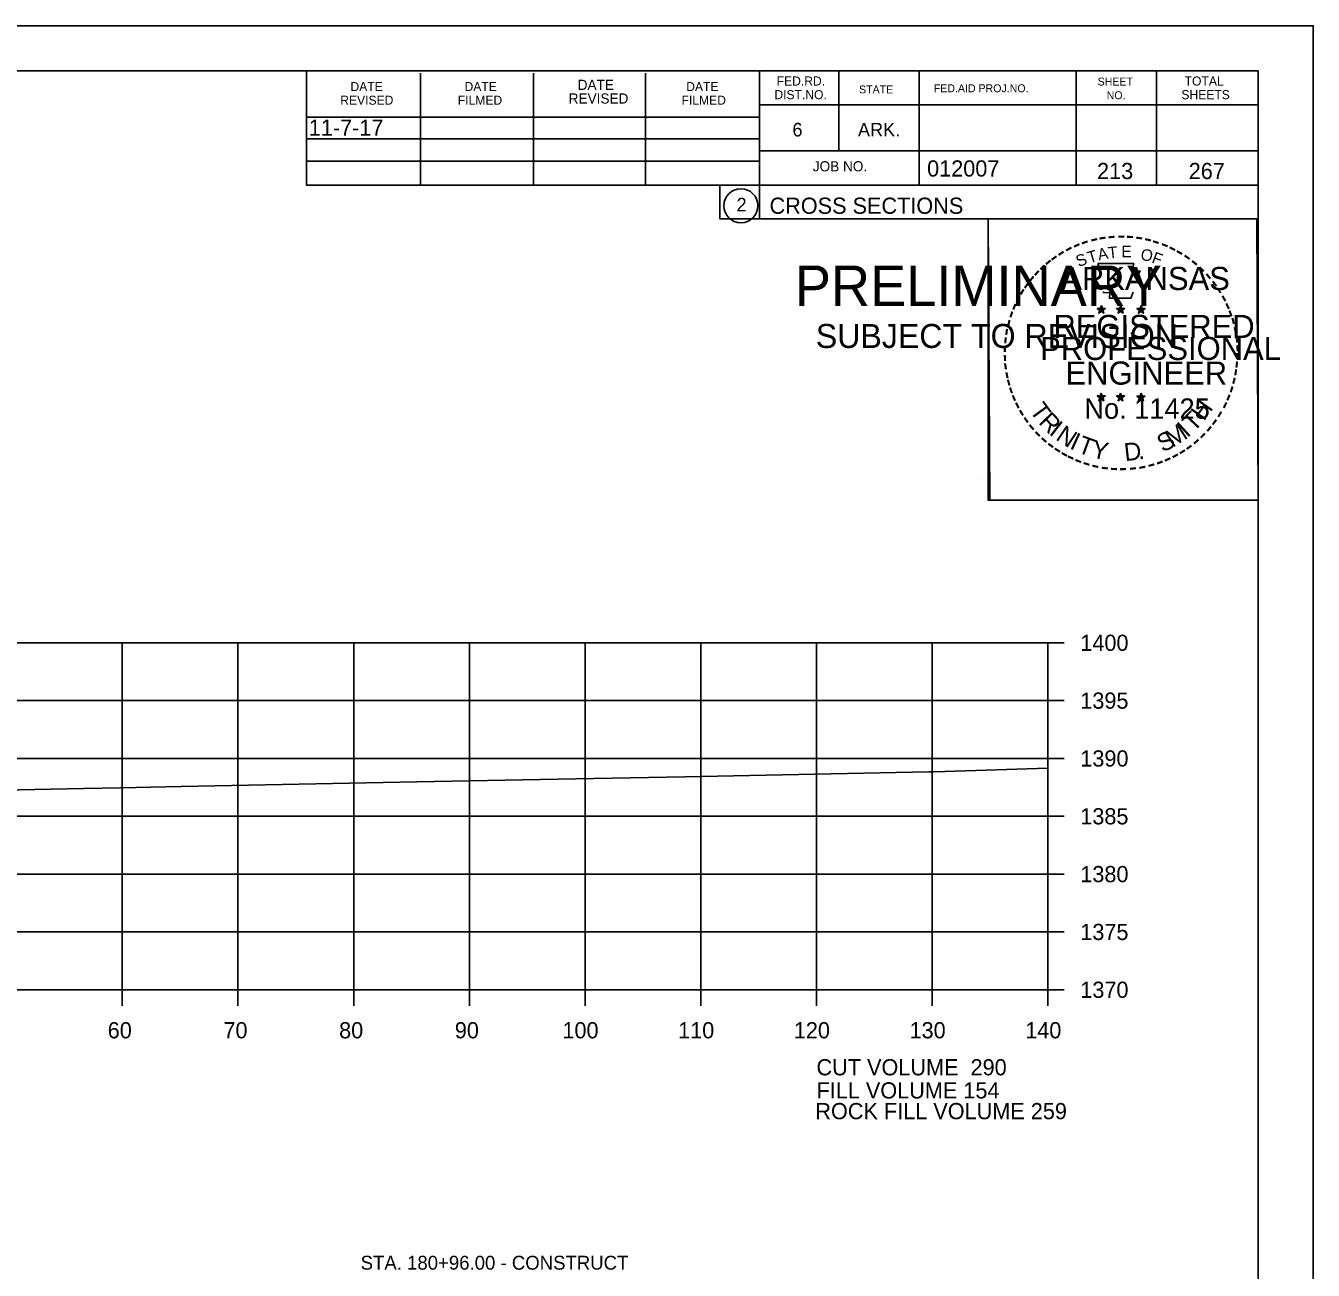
# Model space of a CAD drawing. Extents: x 1374311 to 1383814, y 384102 to 406278.
# Drawn here: x 1382691.7 to 1382803, y 398064 to 398171.6 of the extents above; entities that cross this region are included whole.
import ezdxf

# ---------------------------------------------------------------- set-up
doc = ezdxf.new("R2010")
doc.units = 0
for name, color, linetype in [('R_Axis', 7, 'Continuous'), ('R_Axis Annot', 7, 'Continuous'), ('R_Border', 7, 'Continuous'), ('R_Border PE', 7, 'Continuous'), ('R_Border Prem', 7, 'Continuous'), ('R_Exist Surface', 7, 'Continuous'), ('R_Fin Surface', 7, 'Continuous'), ('R_Grid', 7, 'Continuous'), ('R_No Plot', 7, 'Continuous'), ('R_Water', 7, 'Continuous'), ('R_Water Annot', 7, 'Continuous')]:
    doc.layers.add(name, color=color, linetype=linetype)

msp = doc.modelspace()

# ---------------------------------------------------------------- linework, layer by layer
at = {"layer": 'R_Axis'}
for p, q in [((1382780.07, 398088.24), (1382780.07, 398118.24)), ((1382781.47, 398118.24), (1382780.07, 398118.24)), ((1382781.47, 398113.24), (1382780.07, 398113.24)), ((1382781.47, 398108.24), (1382780.07, 398108.24)), ((1382781.47, 398103.24), (1382780.07, 398103.24)), ((1382781.47, 398098.24), (1382780.07, 398098.24)), ((1382781.47, 398093.24), (1382780.07, 398093.24)), ((1382500.07, 398088.24), (1382780.07, 398088.24)), ((1382700.07, 398086.84), (1382700.07, 398088.24)), ((1382710.07, 398086.84), (1382710.07, 398088.24)), ((1382720.07, 398086.84), (1382720.07, 398088.24)), ((1382730.07, 398086.84), (1382730.07, 398088.24)), ((1382740.07, 398086.84), (1382740.07, 398088.24)), ((1382750.07, 398086.84), (1382750.07, 398088.24)), ((1382760.07, 398086.84), (1382760.07, 398088.24)), ((1382770.07, 398086.84), (1382770.07, 398088.24)), ((1382780.07, 398086.84), (1382780.07, 398088.24)), ((1382781.47, 398088.24), (1382780.07, 398088.24))]:
    msp.add_line(p, q, dxfattribs=at)
at = {"layer": 'R_Border'}
for p, q in [((1382482.07, 398167.7), (1382798.25, 398167.7)), ((1382715.99, 398157.82), (1382715.99, 398167.7)), ((1382755.15, 398167.7), (1382755.15, 398154.9)), ((1382761.99, 398167.7), (1382761.99, 398160.76)), ((1382768.93, 398167.7), (1382768.93, 398157.82)), ((1382782.51, 398167.7), (1382782.51, 398157.82)), ((1382789.45, 398167.7), (1382789.45, 398157.82)), ((1382798.25, 397962.24), (1382798.25, 398167.7)), ((1382725.85, 398157.82), (1382725.85, 398167.5)), ((1382735.61, 398157.82), (1382735.61, 398167.5)), ((1382745.29, 398157.82), (1382745.29, 398167.5)), ((1382798.25, 398164.76), (1382755.15, 398164.76)), ((1382798.25, 398164.78), (1382798.25, 398164.78)), ((1382715.99, 398163.68), (1382755.15, 398163.68)), ((1382715.99, 398161.82), (1382755.15, 398161.82)), ((1382798.25, 398160.76), (1382755.15, 398160.76)), ((1382758.11, 398160.76), (1382798.25, 398160.76)), ((1382715.99, 398157.82), (1382715.99, 398159.88)), ((1382715.99, 398159.88), (1382755.15, 398159.88)), ((1382798.25, 398157.82), (1382715.99, 398157.82)), ((1382755.15, 398154.9), (1382798.25, 398154.9))]:
    msp.add_line(p, q, dxfattribs=at)
msp.add_circle((1382753.54, 398156.03), 1.47, dxfattribs=at)
at = {"layer": 'R_Border PE'}
for p, q in [((1382784.34, 398147.15), (1382784.69, 398147.04)), ((1382784.34, 398147.15), (1382784.59, 398147.11)), ((1382784.34, 398147.15), (1382784.57, 398147.03)), ((1382784.47, 398146.74), (1382784.69, 398147.04)), ((1382784.47, 398146.74), (1382784.6, 398146.99)), ((1382784.47, 398146.74), (1382784.68, 398146.96)), ((1382784.69, 398147.4), (1382784.64, 398147.15)), ((1382784.9, 398146.74), (1382784.68, 398146.96)), ((1382784.69, 398147.04), (1382784.69, 398147.4)), ((1382784.69, 398147.4), (1382784.73, 398147.15)), ((1382785.03, 398147.15), (1382784.69, 398147.04)), ((1382784.9, 398146.74), (1382784.69, 398147.04)), ((1382785.03, 398147.15), (1382784.75, 398147.1)), ((1382784.9, 398146.74), (1382784.76, 398147.03)), ((1382785.03, 398147.15), (1382784.83, 398147.05)), ((1382786.01, 398147.15), (1382786.36, 398147.04)), ((1382786.01, 398147.15), (1382786.26, 398147.11)), ((1382786.01, 398147.15), (1382786.24, 398147.03)), ((1382786.14, 398146.74), (1382786.36, 398147.04)), ((1382786.14, 398146.74), (1382786.27, 398146.99)), ((1382786.14, 398146.74), (1382786.35, 398146.96)), ((1382786.36, 398147.4), (1382786.31, 398147.15)), ((1382786.57, 398146.74), (1382786.35, 398146.96)), ((1382786.36, 398147.04), (1382786.36, 398147.4)), ((1382786.36, 398147.4), (1382786.4, 398147.15)), ((1382786.7, 398147.15), (1382786.36, 398147.04)), ((1382786.57, 398146.74), (1382786.36, 398147.04)), ((1382786.7, 398147.15), (1382786.42, 398147.1)), ((1382786.57, 398146.74), (1382786.43, 398147.03)), ((1382786.7, 398147.15), (1382786.5, 398147.05)), ((1382787.77, 398147.14), (1382788.12, 398147.03)), ((1382787.77, 398147.14), (1382788.02, 398147.09)), ((1382787.77, 398147.14), (1382788.01, 398147.02)), ((1382787.9, 398146.73), (1382788.12, 398147.03)), ((1382787.9, 398146.73), (1382788.03, 398146.97)), ((1382787.9, 398146.73), (1382788.12, 398146.95)), ((1382788.12, 398147.39), (1382788.08, 398147.14)), ((1382788.12, 398147.03), (1382788.12, 398147.39)), ((1382788.12, 398147.39), (1382788.17, 398147.14)), ((1382788.47, 398147.14), (1382788.12, 398147.03)), ((1382788.33, 398146.73), (1382788.12, 398147.03)), ((1382788.33, 398146.73), (1382788.12, 398146.94)), ((1382788.47, 398147.14), (1382788.18, 398147.09)), ((1382788.33, 398146.73), (1382788.2, 398147.02)), ((1382788.47, 398147.14), (1382788.26, 398147.04)), ((1382784.33, 398139.58), (1382784.68, 398139.47)), ((1382784.33, 398139.58), (1382784.59, 398139.53)), ((1382784.33, 398139.58), (1382784.57, 398139.46)), ((1382784.47, 398139.17), (1382784.68, 398139.47)), ((1382784.47, 398139.17), (1382784.59, 398139.41)), ((1382784.47, 398139.17), (1382784.68, 398139.39)), ((1382784.68, 398139.83), (1382784.64, 398139.58)), ((1382784.68, 398139.47), (1382784.68, 398139.83)), ((1382784.68, 398139.83), (1382784.73, 398139.58)), ((1382785.03, 398139.58), (1382784.68, 398139.47)), ((1382784.89, 398139.17), (1382784.68, 398139.47)), ((1382784.89, 398139.17), (1382784.68, 398139.38)), ((1382785.03, 398139.58), (1382784.74, 398139.53)), ((1382784.89, 398139.17), (1382784.76, 398139.46)), ((1382785.03, 398139.58), (1382784.82, 398139.48)), ((1382786, 398139.58), (1382786.35, 398139.47)), ((1382786, 398139.58), (1382786.25, 398139.53)), ((1382786, 398139.58), (1382786.24, 398139.46)), ((1382786.13, 398139.17), (1382786.35, 398139.47)), ((1382786.13, 398139.17), (1382786.26, 398139.41)), ((1382786.13, 398139.17), (1382786.35, 398139.39)), ((1382786.35, 398139.83), (1382786.31, 398139.58)), ((1382786.35, 398139.47), (1382786.35, 398139.83)), ((1382786.35, 398139.83), (1382786.4, 398139.58)), ((1382786.7, 398139.58), (1382786.35, 398139.47)), ((1382786.56, 398139.17), (1382786.35, 398139.47)), ((1382786.56, 398139.17), (1382786.35, 398139.38)), ((1382786.7, 398139.58), (1382786.41, 398139.53)), ((1382786.56, 398139.17), (1382786.43, 398139.46)), ((1382786.7, 398139.58), (1382786.49, 398139.48)), ((1382787.77, 398139.57), (1382788.12, 398139.46)), ((1382787.77, 398139.57), (1382788.02, 398139.52)), ((1382787.77, 398139.57), (1382788.01, 398139.45)), ((1382787.9, 398139.16), (1382788.12, 398139.46)), ((1382787.9, 398139.16), (1382788.03, 398139.4)), ((1382787.9, 398139.16), (1382788.12, 398139.38)), ((1382788.12, 398139.82), (1382788.08, 398139.57)), ((1382788.12, 398139.46), (1382788.12, 398139.82)), ((1382788.12, 398139.82), (1382788.17, 398139.57)), ((1382788.46, 398139.57), (1382788.12, 398139.46)), ((1382788.33, 398139.16), (1382788.12, 398139.46)), ((1382788.33, 398139.16), (1382788.12, 398139.37)), ((1382788.46, 398139.57), (1382788.18, 398139.52)), ((1382788.33, 398139.16), (1382788.19, 398139.45)), ((1382788.46, 398139.57), (1382788.26, 398139.47))]:
    msp.add_line(p, q, dxfattribs=at)
for points in [[(1382784.38, 398151.03), (1382784.65, 398150.2)], [(1382787.89, 398150.11), (1382788.03, 398150.39), (1382787.35, 398150.37), (1382787.49, 398151.03), (1382784.38, 398151.03)], [(1382784.87, 398148.61), (1382784.87, 398148.52), (1382785.43, 398148.5), (1382785.38, 398148.03), (1382787.25, 398148.03), (1382787.45, 398148.56)], [(1382784.69, 398147.4), (1382784.9, 398146.74), (1382784.34, 398147.15), (1382785.03, 398147.15), (1382784.47, 398146.74), (1382784.69, 398147.4)], [(1382786.36, 398147.4), (1382786.57, 398146.74), (1382786.01, 398147.15), (1382786.7, 398147.15), (1382786.14, 398146.74), (1382786.36, 398147.4)], [(1382788.12, 398147.39), (1382788.33, 398146.73), (1382787.77, 398147.14), (1382788.47, 398147.14), (1382787.9, 398146.73), (1382788.12, 398147.39)], [(1382784.68, 398139.83), (1382784.89, 398139.17), (1382784.33, 398139.58), (1382785.03, 398139.58), (1382784.47, 398139.17), (1382784.68, 398139.83)], [(1382786.35, 398139.83), (1382786.56, 398139.17), (1382786, 398139.58), (1382786.7, 398139.58), (1382786.13, 398139.17), (1382786.35, 398139.83)], [(1382788.12, 398139.82), (1382788.33, 398139.16), (1382787.77, 398139.57), (1382788.46, 398139.57), (1382787.9, 398139.16), (1382788.12, 398139.82)]]:
    msp.add_lwpolyline(points, dxfattribs=at)
for centre, radius in [((1382784.68, 398147.04), 0.172), ((1382784.68, 398147.04), 0.145), ((1382784.68, 398147.04), 0.116), ((1382784.68, 398147.04), 0.0991), ((1382784.68, 398147.04), 0.0747), ((1382784.68, 398147.04), 0.0495), ((1382784.68, 398147.04), 0.0296), ((1382786.35, 398147.04), 0.172), ((1382786.35, 398147.04), 0.145), ((1382786.35, 398147.04), 0.116), ((1382786.35, 398147.04), 0.0991), ((1382786.35, 398147.04), 0.0747), ((1382786.35, 398147.04), 0.0495), ((1382786.35, 398147.04), 0.0296), ((1382788.12, 398147.03), 0.172), ((1382788.12, 398147.03), 0.145), ((1382788.12, 398147.03), 0.116), ((1382788.12, 398147.03), 0.0991), ((1382788.12, 398147.03), 0.0747), ((1382788.12, 398147.03), 0.0495), ((1382788.12, 398147.03), 0.0296), ((1382784.68, 398139.47), 0.172), ((1382784.68, 398139.47), 0.145), ((1382784.68, 398139.47), 0.116), ((1382784.68, 398139.47), 0.0991), ((1382784.68, 398139.47), 0.0747), ((1382784.68, 398139.47), 0.0495), ((1382784.68, 398139.47), 0.0296), ((1382786.35, 398139.47), 0.172), ((1382786.35, 398139.47), 0.145), ((1382786.35, 398139.47), 0.116), ((1382786.35, 398139.47), 0.0991), ((1382786.35, 398139.47), 0.0747), ((1382786.35, 398139.47), 0.0495), ((1382786.35, 398139.47), 0.0296), ((1382788.12, 398139.46), 0.172), ((1382788.12, 398139.46), 0.145), ((1382788.12, 398139.46), 0.116), ((1382788.12, 398139.46), 0.0991), ((1382788.12, 398139.46), 0.0747), ((1382788.12, 398139.46), 0.0495), ((1382788.12, 398139.46), 0.0296)]:
    msp.add_circle(centre, radius, dxfattribs=at)
at = {"layer": 'R_Exist Surface'}
msp.add_lwpolyline([(1382682.71, 398105.36), (1382696.73, 398105.65), (1382699.92, 398105.71), (1382705.15, 398105.81), (1382725.53, 398106.22), (1382739.28, 398106.48), (1382748.69, 398106.64), (1382769.78, 398107.07), (1382770.18, 398107.08), (1382771.15, 398107.11), (1382780.07, 398107.4)], dxfattribs=at)
at = {"layer": 'R_Grid'}
for p, q in [((1382500.07, 398118.24), (1382780.07, 398118.24)), ((1382700.07, 398088.24), (1382700.07, 398118.24)), ((1382710.07, 398088.24), (1382710.07, 398118.24)), ((1382720.07, 398088.24), (1382720.07, 398118.24)), ((1382730.07, 398088.24), (1382730.07, 398118.24)), ((1382740.07, 398088.24), (1382740.07, 398118.24)), ((1382750.07, 398088.24), (1382750.07, 398118.24)), ((1382760.07, 398088.24), (1382760.07, 398118.24)), ((1382770.07, 398088.24), (1382770.07, 398118.24)), ((1382780.07, 398088.24), (1382780.07, 398118.24)), ((1382500.07, 398113.24), (1382780.07, 398113.24)), ((1382500.07, 398108.24), (1382780.07, 398108.24)), ((1382500.07, 398103.24), (1382780.07, 398103.24)), ((1382500.07, 398098.24), (1382780.07, 398098.24)), ((1382500.07, 398093.24), (1382780.07, 398093.24)), ((1382500.07, 398088.24), (1382780.07, 398088.24))]:
    msp.add_line(p, q, dxfattribs=at)
at = {"layer": 'R_No Plot'}
for p, q in [((1382469.67, 398171.59), (1382803, 398171.59)), ((1382774.29, 398132.44), (1382774.29, 398132.44))]:
    msp.add_line(p, q, dxfattribs=at)
for points in [[(1382469.66, 398171.59), (1382803, 398171.59), (1382803, 397958.25), (1382469.66, 397958.25)], [(1382715.99, 398167.7), (1382715.99, 398157.82), (1382751.72, 398157.82), (1382751.72, 398154.9), (1382774.92, 398154.9), (1382774.92, 398130.56), (1382798.25, 398130.56), (1382798.25, 397962.24), (1382482.07, 397962.24), (1382482.07, 398167.7)], [(1382774.92, 398154.9), (1382798.13, 398154.9), (1382798.25, 398130.56), (1382775.04, 398130.56)]]:
    msp.add_lwpolyline(points, close=True, dxfattribs=at)

# ---------------------------------------------------------------- texts
at = {"layer": 'R_Axis Annot'}
for s, p in [('1400', (1382782.87, 398117.54)), ('1395', (1382782.87, 398112.54)), ('1390', (1382782.87, 398107.54)), ('1385', (1382782.87, 398102.54)), ('1380', (1382782.87, 398097.54)), ('1375', (1382782.87, 398092.54)), ('1370', (1382782.87, 398087.54)), ('60', (1382698.81, 398084.04)), ('70', (1382708.81, 398084.04)), ('80', (1382718.81, 398084.04)), ('90', (1382728.81, 398084.04)), ('100', (1382738.11, 398084.04)), ('110', (1382748.11, 398084.04)), ('120', (1382758.11, 398084.04)), ('130', (1382768.11, 398084.04)), ('140', (1382778.11, 398084.04)), ('CUT VOLUME  290', (1382760.07, 398080.84)), ('FILL VOLUME 154', (1382760.07, 398078.84))]:
    msp.add_text(s, height=1.4, dxfattribs=at).set_placement(p)
at = {"layer": 'R_Border'}
for s, height, p in [('DATE', 0.782, (1382719.79, 398165.94)), ('DATE', 0.782, (1382729.65, 398165.94)), ('DATE', 0.879, (1382739.43, 398166.04)), ('DATE', 0.782, (1382748.81, 398165.94)), ('FED.RD.', 0.782, (1382756.63, 398166.42)), ('SHEET', 0.684, (1382784.37, 398166.42)), ('TOTAL', 0.782, (1382791.89, 398166.42)), ('REVISED', 0.782, (1382718.91, 398164.76)), ('FILMED', 0.782, (1382729.07, 398164.76)), ('REVISED', 0.879, (1382738.65, 398164.86)), ('FILMED', 0.782, (1382748.41, 398164.76)), ('DIST.NO.', 0.782, (1382756.43, 398165.24)), ('STATE', 0.684, (1382763.75, 398165.74)), ('FED.AID PROJ.NO.', 0.684, (1382770.21, 398165.84)), ('NO.', 0.684, (1382785.15, 398165.24)), ('SHEETS', 0.782, (1382791.61, 398165.24)), ('6', 1.17, (1382757.99, 398162.02)), ('ARK.', 1.172, (1382763.65, 398162.02)), ('012007', 1.4, (1382769.63, 398158.55)), ('JOB NO.', 0.879, (1382759.75, 398159)), ('2', 1.17, (1382753.16, 398155.54)), ('CROSS SECTIONS', 1.4, (1382756.01, 398155.33))]:
    msp.add_text(s, height=height, rotation=360, dxfattribs=at).set_placement(p)
at = {"layer": 'R_Border PE'}
for s, height, rotation, p in [('-', 1.6, 13.6301, (1382783.87, 398152.4)), ('-', 1.6, 10.2193, (1382784.55, 398152.56)), ('-', 1.6, 5.8968, (1382785.28, 398152.67)), ('-', 1.6, 0.1862, (1382786.05, 398152.74)), ('-', 1.6, 357.743, (1382786.78, 398152.73)), ('-', 1.6, 352.1617, (1382787.52, 398152.67)), ('-', 1.6, 347.2049, (1382788.24, 398152.56)), ('-', 1.6, 34.0636, (1382781.26, 398151.2)), ('-', 1.6, 28.7918, (1382781.86, 398151.57)), ('-', 1.6, 24.3072, (1382782.49, 398151.89)), ('-', 1.6, 19.1761, (1382783.12, 398152.16)), ('T', 1, 16.4036, (1382783.65, 398151.04)), ('A', 1, 11.2132, (1382784.47, 398151.29)), ('T', 1, 6.0228, (1382785.32, 398151.45)), ('E', 1, 0.8323, (1382786.43, 398151.56)), ('O', 1, 350.4515, (1382788.03, 398151.35)), ('-', 1.6, 342.3362, (1382788.87, 398152.4)), ('-', 1.6, 337.8551, (1382789.61, 398152.18)), ('-', 1.6, 334.1211, (1382790.24, 398151.91)), ('-', 1.6, 329.6409, (1382790.82, 398151.63)), ('-', 1.6, 38.9507, (1382780.21, 398150.43)), ('-', 1.6, 36.2317, (1382780.68, 398150.8)), ('S', 1, 21.594, (1382782.73, 398150.71)), ('F', 1, 340.0707, (1382788.98, 398151.13)), ('-', 1.6, 325.8627, (1382791.46, 398151.26)), ('-', 1.6, 320.5297, (1382792.07, 398150.84)), ('-', 1.6, 50.6142, (1382778.92, 398149.05)), ('-', 1.6, 48.423, (1382779.33, 398149.53)), ('-', 1.6, 42.9622, (1382779.77, 398150.01)), ('ARKANSAS', 2, 360, (1382781.23, 398148.74)), ('-', 1.6, 315.5786, (1382792.67, 398150.35)), ('-', 1.6, 309.8797, (1382793.24, 398149.8)), ('-', 1.6, 58.0706, (1382778.18, 398147.95)), ('-', 1.6, 54.2325, (1382778.51, 398148.48)), ('-', 1.6, 306.6522, (1382793.77, 398149.2)), ('-', 1.4, 303.6753, (1382794.25, 398148.63)), ('-', 1.6, 62.8713, (1382777.87, 398147.34)), ('-', 1.6, 299.6684, (1382794.57, 398148.02)), ('-', 1.6, 72.3945, (1382777.39, 398146.1)), ('-', 1.6, 67.7743, (1382777.61, 398146.73)), ('REGISTERED', 2, 360, (1382780.55, 398144.59)), ('DWB', 0.01, 360, (1382784.67, 398147.03)), ('DWB', 0.01, 360, (1382786.34, 398147.03)), ('DWB', 0.01, 360, (1382788.11, 398147.02)), ('-', 1.6, 294.6628, (1382794.89, 398147.41)), ('-', 1.6, 290.5728, (1382795.15, 398146.83)), ('-', 1.6, 75.461, (1382777.2, 398145.38)), ('-', 1.6, 285.1233, (1382795.39, 398146.25)), ('-', 1.6, 280.5493, (1382795.59, 398145.51)), ('-', 1.6, 85.1863, (1382776.99, 398143.98)), ('-', 1.6, 81.2013, (1382777.06, 398144.67)), ('PROFESSIONAL', 2, 360, (1382779.4, 398142.69)), ('-', 1.6, 276.5962, (1382795.75, 398144.74)), ('-', 1.6, 89.0622, (1382776.96, 398143.28)), ('-', 1.6, 274.3301, (1382795.81, 398144.02)), ('-', 1.6, 269.9407, (1382795.84, 398143.39)), ('-', 1.6, 94.1959, (1382777, 398142.55)), ('-', 1.6, 98.9479, (1382777.07, 398141.89)), ('ENGINEER', 2, 360, (1382781.59, 398140.56)), ('-', 1.6, 263.5172, (1382795.82, 398142.72)), ('-', 1.6, 101.7149, (1382777.21, 398141.15)), ('-', 1.6, 105.4578, (1382777.37, 398140.56)), ('-', 1.6, 255.7626, (1382795.64, 398141.39)), ('-', 1.6, 260.9953, (1382795.75, 398142.07)), ('-', 1.6, 109.0874, (1382777.58, 398139.93)), ('-', 1.6, 252.8681, (1382795.46, 398140.67)), ('-', 1.6, 114.0643, (1382777.84, 398139.33)), ('-', 1.6, 115.7289, (1382778.14, 398138.71)), ('T', 1.54, 306.0406, (1382778.44, 398138.3)), ('No. 11425', 1.757, 360, (1382783.22, 398137.61)), ('DWB', 0.01, 360, (1382784.67, 398139.46)), ('DWB', 0.01, 360, (1382786.34, 398139.46)), ('DWB', 0.01, 360, (1382788.1, 398139.45)), ('H', 1.54, 54.6088, (1382793.56, 398137.34)), ('-', 1.6, 244.6197, (1382794.98, 398139.37)), ('-', 1.6, 247.8887, (1382795.24, 398140)), ('-', 1.6, 120.4471, (1382778.5, 398138.13)), ('-', 1.6, 125.8934, (1382778.9, 398137.57)), ('R', 1.54, 314.005, (1382779.2, 398137.26)), ('T', 1.54, 46.6444, (1382792.67, 398136.4)), ('-', 1.6, 239.0712, (1382794.58, 398138.62)), ('-', 1.6, 130.7181, (1382779.36, 398137.01)), ('-', 1.6, 134.2238, (1382779.88, 398136.47)), ('I', 1.54, 321.9694, (1382780.1, 398136.32)), ('N', 1.54, 326.5002, (1382780.67, 398135.85)), ('M', 1.54, 32.6563, (1382790.83, 398135.07)), ('I', 1.54, 42.1136, (1382792.11, 398135.92)), ('-', 1.6, 231.2538, (1382793.75, 398137.4)), ('-', 1.6, 233.8452, (1382794.18, 398137.97)), ('-', 1.6, 138.9338, (1382780.41, 398136)), ('-', 1.6, 144.6463, (1382780.96, 398135.6)), ('I', 1.54, 335.3603, (1382781.88, 398135.07)), ('T', 1.54, 339.8912, (1382782.54, 398134.74)), ('Y', 1.54, 347.8556, (1382783.76, 398134.29)), ('D', 1.54, 6.3969, (1382786.74, 398133.94)), ('S', 1.54, 26.9312, (1382789.99, 398134.67)), ('-', 1.6, 221.0851, (1382792.75, 398136.33)), ('-', 1.6, 225.7653, (1382793.27, 398136.84)), ('-', 1.6, 148.0898, (1382781.52, 398135.23)), ('-', 1.6, 151.5704, (1382782.1, 398134.9)), ('-', 1.6, 154.6002, (1382782.62, 398134.66)), ('.', 1.54, 13.7642, (1382787.93, 398134.06)), ('-', 1.6, 207.3568, (1382791.11, 398135.12)), ('-', 1.6, 212.2491, (1382791.67, 398135.47)), ('-', 1.6, 215.7363, (1382792.2, 398135.85)), ('-', 1.6, 158.5612, (1382783.25, 398134.4)), ('-', 1.6, 162.7983, (1382783.93, 398134.19)), ('-', 1.6, 167.5555, (1382784.65, 398134.02)), ('-', 1.6, 173.1155, (1382785.42, 398133.91)), ('-', 1.6, 176.5183, (1382786.17, 398133.86)), ('-', 1.6, 181.5918, (1382786.91, 398133.88)), ('-', 1.6, 185.8167, (1382787.72, 398133.96)), ('-', 1.6, 191.2858, (1382788.46, 398134.09)), ('-', 1.6, 195.4743, (1382789.19, 398134.29)), ('-', 1.6, 200.7184, (1382789.86, 398134.53)), ('-', 1.6, 204.2516, (1382790.48, 398134.8))]:
    msp.add_text(s, height=height, rotation=rotation, dxfattribs=at).set_placement(p)
at = {"layer": 'R_Border Prem'}
for s, height, p in [('PRELIMINARY', 3.5, (1382758.2, 398147.36)), ('DWB', 0.01, (1382758.95, 398149.21)), ('SUBJECT TO REVISION', 2.0751, (1382760.01, 398143.73))]:
    msp.add_text(s, height=height, rotation=360, dxfattribs=at).set_placement(p)
at = {"layer": 'R_Fin Surface'}
for s, p in [('11-7-17', (1382716.19, 398162.08)), ('ROCK FILL VOLUME 259', (1382759.97, 398077.05))]:
    msp.add_text(s, height=1.4, dxfattribs=at).set_placement(p)
at = {"layer": 'R_Water'}
for s, p in [('213', (1382784.32, 398158.33)), ('267', (1382792.24, 398158.33))]:
    msp.add_text(s, height=1.4, rotation=360, dxfattribs=at).set_placement(p)
at = {"layer": 'R_Water Annot'}
msp.add_text('STA. 180+96.00 - CONSTRUCT', height=1.2, dxfattribs=at).set_placement((1382720.67, 398064.04))

doc.saveas('drawing.dxf')
